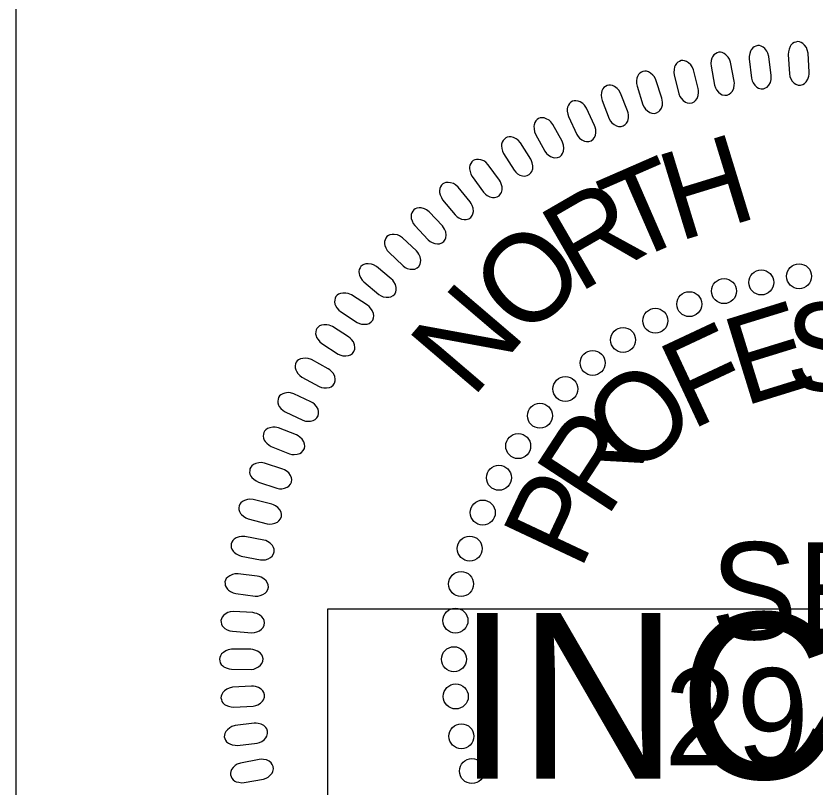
# Model space of a CAD drawing. Extents: x 18938 to 19565, y 6931 to 7973.
# Drawn here: x 19353.14 to 19359.81, y 7649.66 to 7656.09 of the extents above; entities that cross this region are included whole.
import ezdxf

# ---------------------------------------------------------------- set-up
doc = ezdxf.new("R2010")
doc.units = 0
for name, color, linetype in [('Old_Level_10', 7, 'Continuous'), ('Prop Pavement Schedule Description CELL', 7, 'Continuous'), ('Scratch_Level_5', 7, 'Continuous'), ('Typical Pavement Slope Information CELL', 7, 'Continuous')]:
    doc.layers.add(name, color=color, linetype=linetype)

# ---------------------------------------------------------------- blocks, each defined once
blk = doc.blocks.new('Brandon J. McInnis')
at = {"layer": 'Old_Level_10'}
for points in [[(-55.384, 88.444), (-55.538, 89.661), (-55.602, 89.875), (-55.672, 90.006), (-55.804, 90.161), (-55.914, 90.257), (-56.035, 90.322), (-56.145, 90.349), (-56.258, 90.355), (-56.367, 90.321), (-56.482, 90.276), (-56.578, 90.204), (-56.67, 90.092), (-56.719, 90.005), (-56.767, 89.848), (-56.804, 89.663), (-56.806, 89.502), (-56.656, 88.254), (-56.613, 88.088), (-56.551, 87.955), (-56.442, 87.808), (-56.313, 87.684), (-56.207, 87.617), (-56.044, 87.577), (-55.893, 87.576), (-55.75, 87.634), (-55.652, 87.697), (-55.538, 87.812), (-55.441, 87.995), (-55.397, 88.181), (-55.384, 88.313)], [(-52.946, 88.647), (-53.023, 89.871), (-53.074, 90.088), (-53.135, 90.223), (-53.257, 90.386), (-53.361, 90.49), (-53.478, 90.562), (-53.585, 90.596), (-53.698, 90.608), (-53.809, 90.581), (-53.926, 90.544), (-54.027, 90.478), (-54.125, 90.372), (-54.18, 90.288), (-54.238, 90.135), (-54.286, 89.952), (-54.298, 89.792), (-54.227, 88.537), (-54.195, 88.369), (-54.141, 88.232), (-54.042, 88.079), (-53.921, 87.947), (-53.819, 87.873), (-53.658, 87.823), (-53.508, 87.812), (-53.361, 87.862), (-53.26, 87.918), (-53.139, 88.026), (-53.031, 88.202), (-52.975, 88.386), (-52.953, 88.517)], [(-57.766, 88.076), (-57.995, 89.281), (-58.073, 89.489), (-58.15, 89.617), (-58.292, 89.763), (-58.408, 89.852), (-58.533, 89.91), (-58.643, 89.929), (-58.758, 89.928), (-58.864, 89.887), (-58.975, 89.835), (-59.067, 89.757), (-59.152, 89.639), (-59.195, 89.55), (-59.233, 89.39), (-59.258, 89.203), (-59.251, 89.042), (-59.023, 87.806), (-58.969, 87.644), (-58.899, 87.515), (-58.781, 87.375), (-58.645, 87.259), (-58.534, 87.199), (-58.369, 87.169), (-58.219, 87.178), (-58.079, 87.245), (-57.985, 87.314), (-57.879, 87.435), (-57.794, 87.624), (-57.761, 87.813), (-57.756, 87.946)], [(-60.071, 87.604), (-60.375, 88.792), (-60.466, 88.995), (-60.552, 89.118), (-60.702, 89.254), (-60.824, 89.336), (-60.952, 89.386), (-61.064, 89.399), (-61.177, 89.39), (-61.281, 89.343), (-61.389, 89.284), (-61.476, 89.2), (-61.552, 89.077), (-61.591, 88.986), (-61.619, 88.823), (-61.632, 88.635), (-61.614, 88.475), (-61.309, 87.256), (-61.245, 87.097), (-61.167, 86.973), (-61.04, 86.841), (-60.897, 86.733), (-60.783, 86.681), (-60.616, 86.661), (-60.466, 86.679), (-60.331, 86.754), (-60.243, 86.829), (-60.144, 86.957), (-60.071, 87.151), (-60.05, 87.342), (-60.053, 87.474)], [(-62.405, 86.983), (-62.783, 88.15), (-62.886, 88.347), (-62.979, 88.464), (-63.138, 88.591), (-63.264, 88.665), (-63.396, 88.706), (-63.508, 88.712), (-63.62, 88.696), (-63.721, 88.643), (-63.825, 88.577), (-63.906, 88.489), (-63.975, 88.361), (-64.008, 88.266), (-64.026, 88.103), (-64.027, 87.914), (-63.999, 87.755), (-63.618, 86.558), (-63.544, 86.404), (-63.459, 86.285), (-63.324, 86.161), (-63.175, 86.063), (-63.058, 86.017), (-62.889, 86.008), (-62.741, 86.035), (-62.611, 86.119), (-62.527, 86.199), (-62.437, 86.333), (-62.376, 86.532), (-62.367, 86.723), (-62.379, 86.856)], [(-64.605, 86.167), (-65.057, 87.308), (-65.172, 87.498), (-65.272, 87.609), (-65.439, 87.725), (-65.569, 87.791), (-65.703, 87.824), (-65.815, 87.823), (-65.926, 87.8), (-66.023, 87.74), (-66.124, 87.668), (-66.199, 87.574), (-66.26, 87.443), (-66.286, 87.347), (-66.294, 87.183), (-66.283, 86.994), (-66.245, 86.838), (-65.79, 85.666), (-65.707, 85.517), (-65.614, 85.404), (-65.471, 85.288), (-65.316, 85.2), (-65.196, 85.161), (-65.028, 85.163), (-64.882, 85.2), (-64.758, 85.292), (-64.679, 85.377), (-64.597, 85.516), (-64.548, 85.718), (-64.552, 85.91), (-64.572, 86.041)], [(-66.723, 85.234), (-67.245, 86.344), (-67.372, 86.526), (-67.479, 86.631), (-67.652, 86.737), (-67.787, 86.794), (-67.922, 86.819), (-68.034, 86.811), (-68.144, 86.781), (-68.237, 86.715), (-68.332, 86.638), (-68.402, 86.539), (-68.454, 86.404), (-68.474, 86.306), (-68.472, 86.142), (-68.449, 85.954), (-68.402, 85.8), (-67.873, 84.661), (-67.781, 84.516), (-67.681, 84.409), (-67.532, 84.303), (-67.371, 84.224), (-67.25, 84.193), (-67.082, 84.206), (-66.938, 84.251), (-66.82, 84.351), (-66.746, 84.441), (-66.674, 84.585), (-66.637, 84.789), (-66.653, 84.98), (-66.681, 85.111)], [(-68.806, 84.22), (-69.397, 85.295), (-69.535, 85.47), (-69.648, 85.567), (-69.828, 85.662), (-69.966, 85.711), (-70.102, 85.727), (-70.213, 85.711), (-70.321, 85.675), (-70.41, 85.604), (-70.501, 85.52), (-70.563, 85.417), (-70.607, 85.279), (-70.621, 85.18), (-70.608, 85.017), (-70.574, 84.83), (-70.517, 84.68), (-69.918, 83.575), (-69.817, 83.437), (-69.71, 83.337), (-69.556, 83.24), (-69.389, 83.171), (-69.266, 83.148), (-69.099, 83.171), (-68.959, 83.226), (-68.847, 83.333), (-68.779, 83.427), (-68.716, 83.576), (-68.693, 83.782), (-68.72, 83.972), (-68.757, 84.099)], [(-70.823, 83.078), (-71.48, 84.114), (-71.63, 84.28), (-71.748, 84.369), (-71.933, 84.453), (-72.074, 84.493), (-72.211, 84.5), (-72.322, 84.478), (-72.427, 84.435), (-72.511, 84.358), (-72.596, 84.269), (-72.652, 84.162), (-72.687, 84.022), (-72.695, 83.923), (-72.672, 83.76), (-72.626, 83.577), (-72.56, 83.429), (-71.893, 82.364), (-71.783, 82.233), (-71.67, 82.139), (-71.509, 82.053), (-71.34, 81.995), (-71.215, 81.979), (-71.05, 82.013), (-70.914, 82.076), (-70.809, 82.19), (-70.747, 82.288), (-70.693, 82.44), (-70.683, 82.648), (-70.723, 82.836), (-70.766, 82.96)], [(-72.824, 81.723), (-73.545, 82.716), (-73.704, 82.872), (-73.828, 82.954), (-74.019, 83.026), (-74.162, 83.057), (-74.299, 83.056), (-74.408, 83.027), (-74.51, 82.977), (-74.589, 82.895), (-74.668, 82.801), (-74.717, 82.691), (-74.744, 82.548), (-74.745, 82.449), (-74.712, 82.288), (-74.655, 82.107), (-74.579, 81.965), (-73.847, 80.944), (-73.729, 80.82), (-73.611, 80.733), (-73.445, 80.657), (-73.272, 80.61), (-73.146, 80.602), (-72.984, 80.646), (-72.851, 80.718), (-72.754, 80.838), (-72.699, 80.939), (-72.654, 81.095), (-72.657, 81.303), (-72.708, 81.488), (-72.76, 81.61)], [(-74.704, 80.335), (-75.486, 81.28), (-75.655, 81.425), (-75.784, 81.5), (-75.978, 81.559), (-76.123, 81.582), (-76.26, 81.572), (-76.366, 81.535), (-76.465, 81.479), (-76.539, 81.392), (-76.612, 81.293), (-76.655, 81.181), (-76.672, 81.037), (-76.667, 80.937), (-76.624, 80.779), (-76.556, 80.603), (-76.471, 80.465), (-75.677, 79.492), (-75.551, 79.376), (-75.427, 79.297), (-75.257, 79.231), (-75.081, 79.195), (-74.955, 79.195), (-74.796, 79.249), (-74.668, 79.329), (-74.579, 79.455), (-74.53, 79.56), (-74.495, 79.718), (-74.512, 79.925), (-74.574, 80.106), (-74.634, 80.225)], [(-76.492, 78.795), (-77.331, 79.69), (-77.509, 79.825), (-77.643, 79.891), (-77.841, 79.938), (-77.986, 79.951), (-78.123, 79.933), (-78.226, 79.89), (-78.322, 79.828), (-78.39, 79.736), (-78.457, 79.632), (-78.492, 79.518), (-78.5, 79.373), (-78.489, 79.274), (-78.436, 79.119), (-78.356, 78.947), (-78.264, 78.816), (-77.409, 77.894), (-77.277, 77.786), (-77.149, 77.715), (-76.974, 77.66), (-76.796, 77.634), (-76.671, 77.642), (-76.516, 77.707), (-76.393, 77.795), (-76.312, 77.926), (-76.269, 78.034), (-76.244, 78.193), (-76.273, 78.399), (-76.348, 78.576), (-76.414, 78.691)], [(-78.154, 77.186), (-79.048, 78.026), (-79.234, 78.149), (-79.371, 78.207), (-79.572, 78.241), (-79.718, 78.246), (-79.853, 78.218), (-79.954, 78.169), (-80.045, 78.101), (-80.107, 78.006), (-80.167, 77.898), (-80.196, 77.782), (-80.195, 77.637), (-80.177, 77.538), (-80.115, 77.387), (-80.025, 77.22), (-79.924, 77.094), (-79.013, 76.229), (-78.874, 76.129), (-78.742, 76.066), (-78.564, 76.022), (-78.386, 76.009), (-78.261, 76.024), (-78.11, 76.098), (-77.993, 76.193), (-77.92, 76.33), (-77.884, 76.44), (-77.87, 76.601), (-77.911, 76.804), (-77.996, 76.976), (-78.07, 77.086)], [(-79.768, 75.399), (-80.712, 76.182), (-80.906, 76.293), (-81.046, 76.342), (-81.249, 76.363), (-81.395, 76.358), (-81.527, 76.323), (-81.625, 76.268), (-81.712, 76.194), (-81.768, 76.095), (-81.821, 75.983), (-81.843, 75.865), (-81.832, 75.721), (-81.809, 75.624), (-81.736, 75.477), (-81.636, 75.315), (-81.528, 75.197), (-80.565, 74.39), (-80.42, 74.299), (-80.284, 74.245), (-80.103, 74.212), (-79.925, 74.209), (-79.801, 74.234), (-79.655, 74.316), (-79.544, 74.418), (-79.479, 74.559), (-79.451, 74.671), (-79.447, 74.833), (-79.501, 75.033), (-79.596, 75.2), (-79.678, 75.305)], [(-81.292, 73.697), (-82.322, 74.363), (-82.527, 74.45), (-82.673, 74.483), (-82.876, 74.48), (-83.021, 74.458), (-83.148, 74.407), (-83.239, 74.341), (-83.317, 74.257), (-83.361, 74.153), (-83.4, 74.036), (-83.407, 73.916), (-83.38, 73.774), (-83.346, 73.68), (-83.256, 73.542), (-83.138, 73.394), (-83.016, 73.289), (-81.965, 72.601), (-81.81, 72.528), (-81.669, 72.49), (-81.486, 72.478), (-81.308, 72.497), (-81.188, 72.536), (-81.053, 72.635), (-80.955, 72.749), (-80.907, 72.897), (-80.892, 73.011), (-80.907, 73.172), (-80.984, 73.365), (-81.099, 73.519), (-81.192, 73.614)], [(-82.507, 71.674), (-83.542, 72.332), (-83.747, 72.418), (-83.893, 72.449), (-84.097, 72.446), (-84.241, 72.422), (-84.369, 72.37), (-84.458, 72.303), (-84.536, 72.219), (-84.579, 72.113), (-84.617, 71.997), (-84.623, 71.876), (-84.595, 71.735), (-84.56, 71.641), (-84.469, 71.504), (-84.35, 71.357), (-84.228, 71.253), (-83.17, 70.573), (-83.015, 70.501), (-82.873, 70.464), (-82.691, 70.454), (-82.513, 70.474), (-82.393, 70.513), (-82.259, 70.614), (-82.162, 70.73), (-82.115, 70.877), (-82.101, 70.992), (-82.117, 71.153), (-82.196, 71.344), (-82.312, 71.497), (-82.405, 71.593)], [(-83.81, 69.625), (-84.885, 70.217), (-85.095, 70.29), (-85.243, 70.311), (-85.445, 70.295), (-85.589, 70.262), (-85.712, 70.203), (-85.797, 70.13), (-85.869, 70.042), (-85.905, 69.934), (-85.937, 69.815), (-85.935, 69.694), (-85.898, 69.554), (-85.857, 69.464), (-85.759, 69.332), (-85.63, 69.193), (-85.501, 69.097), (-84.404, 68.485), (-84.245, 68.422), (-84.101, 68.395), (-83.918, 68.396), (-83.741, 68.427), (-83.624, 68.474), (-83.496, 68.582), (-83.407, 68.704), (-83.37, 68.854), (-83.363, 68.969), (-83.389, 69.129), (-83.48, 69.315), (-83.605, 69.461), (-83.704, 69.55)], [(-84.919, 67.501), (-86.029, 68.024), (-86.243, 68.084), (-86.392, 68.096), (-86.593, 68.067), (-86.734, 68.026), (-86.853, 67.958), (-86.934, 67.88), (-87, 67.787), (-87.03, 67.678), (-87.053, 67.556), (-87.044, 67.437), (-86.999, 67.3), (-86.952, 67.212), (-86.845, 67.087), (-86.708, 66.956), (-86.574, 66.867), (-85.439, 66.325), (-85.277, 66.274), (-85.131, 66.255), (-84.949, 66.268), (-84.775, 66.31), (-84.661, 66.364), (-84.54, 66.48), (-84.458, 66.607), (-84.431, 66.759), (-84.431, 66.876), (-84.467, 67.033), (-84.57, 67.213), (-84.703, 67.35), (-84.808, 67.433)], [(-85.858, 65.383), (-86.998, 65.834), (-87.216, 65.88), (-87.365, 65.884), (-87.565, 65.842), (-87.702, 65.792), (-87.817, 65.717), (-87.893, 65.634), (-87.953, 65.537), (-87.976, 65.426), (-87.992, 65.303), (-87.975, 65.184), (-87.921, 65.05), (-87.869, 64.965), (-87.754, 64.847), (-87.609, 64.726), (-87.47, 64.646), (-86.304, 64.176), (-86.139, 64.135), (-85.992, 64.125), (-85.811, 64.149), (-85.64, 64.202), (-85.529, 64.263), (-85.415, 64.387), (-85.343, 64.518), (-85.324, 64.672), (-85.332, 64.788), (-85.378, 64.943), (-85.492, 65.116), (-85.634, 65.245), (-85.744, 65.321)], [(-86.734, 63.193), (-87.901, 63.572), (-88.121, 63.605), (-88.27, 63.599), (-88.466, 63.545), (-88.601, 63.486), (-88.711, 63.404), (-88.781, 63.317), (-88.834, 63.216), (-88.85, 63.103), (-88.859, 62.98), (-88.834, 62.863), (-88.772, 62.732), (-88.714, 62.65), (-88.593, 62.54), (-88.441, 62.428), (-88.296, 62.357), (-87.103, 61.961), (-86.935, 61.93), (-86.788, 61.93), (-86.609, 61.966), (-86.442, 62.029), (-86.335, 62.097), (-86.23, 62.227), (-86.165, 62.363), (-86.157, 62.518), (-86.172, 62.633), (-86.227, 62.785), (-86.351, 62.951), (-86.502, 63.07), (-86.616, 63.139)], [(-87.438, 60.938), (-88.627, 61.243), (-88.848, 61.261), (-88.997, 61.246), (-89.189, 61.179), (-89.319, 61.113), (-89.425, 61.024), (-89.489, 60.932), (-89.537, 60.829), (-89.545, 60.716), (-89.546, 60.592), (-89.514, 60.475), (-89.444, 60.35), (-89.381, 60.272), (-89.253, 60.169), (-89.094, 60.067), (-88.945, 60.005), (-87.73, 59.685), (-87.56, 59.665), (-87.414, 59.673), (-87.237, 59.721), (-87.074, 59.794), (-86.972, 59.868), (-86.875, 60.006), (-86.819, 60.146), (-86.82, 60.3), (-86.842, 60.414), (-86.907, 60.562), (-87.041, 60.72), (-87.199, 60.83), (-87.317, 60.891)], [(-87.95, 58.642), (-89.154, 58.872), (-89.377, 58.877), (-89.524, 58.852), (-89.712, 58.773), (-89.838, 58.699), (-89.937, 58.603), (-89.996, 58.508), (-90.037, 58.402), (-90.038, 58.288), (-90.031, 58.165), (-89.992, 58.051), (-89.914, 57.929), (-89.847, 57.856), (-89.712, 57.761), (-89.547, 57.669), (-89.395, 57.617), (-88.161, 57.373), (-87.991, 57.364), (-87.845, 57.382), (-87.672, 57.44), (-87.514, 57.524), (-87.417, 57.604), (-87.329, 57.747), (-87.281, 57.891), (-87.292, 58.045), (-87.322, 58.157), (-87.396, 58.301), (-87.539, 58.45), (-87.704, 58.55), (-87.826, 58.603)], [(-88.37, 56.328), (-89.587, 56.482), (-89.809, 56.472), (-89.955, 56.438), (-90.137, 56.348), (-90.258, 56.266), (-90.351, 56.164), (-90.404, 56.066), (-90.438, 55.957), (-90.432, 55.843), (-90.417, 55.72), (-90.371, 55.609), (-90.285, 55.493), (-90.214, 55.424), (-90.074, 55.338), (-89.903, 55.256), (-89.748, 55.214), (-88.502, 55.048), (-88.331, 55.05), (-88.187, 55.077), (-88.018, 55.145), (-87.865, 55.239), (-87.774, 55.326), (-87.694, 55.474), (-87.655, 55.62), (-87.677, 55.773), (-87.713, 55.883), (-87.796, 56.022), (-87.949, 56.161), (-88.119, 56.251), (-88.243, 56.297)], [(-88.656, 53.984), (-89.881, 54.061), (-90.102, 54.038), (-90.245, 53.994), (-90.421, 53.893), (-90.537, 53.803), (-90.624, 53.696), (-90.67, 53.594), (-90.697, 53.484), (-90.684, 53.371), (-90.661, 53.249), (-90.609, 53.141), (-90.516, 53.031), (-90.44, 52.966), (-90.295, 52.889), (-90.12, 52.818), (-89.962, 52.786), (-88.708, 52.699), (-88.537, 52.71), (-88.395, 52.746), (-88.23, 52.826), (-88.084, 52.929), (-87.998, 53.021), (-87.929, 53.174), (-87.899, 53.322), (-87.93, 53.473), (-87.973, 53.581), (-88.064, 53.714), (-88.226, 53.844), (-88.401, 53.923), (-88.528, 53.96)], [(-88.787, 51.633), (-90.013, 51.633), (-90.233, 51.595), (-90.373, 51.544), (-90.542, 51.432), (-90.652, 51.334), (-90.731, 51.222), (-90.771, 51.118), (-90.792, 51.005), (-90.771, 50.894), (-90.742, 50.774), (-90.682, 50.669), (-90.582, 50.565), (-90.503, 50.505), (-90.353, 50.437), (-90.173, 50.378), (-90.014, 50.355), (-88.757, 50.347), (-88.588, 50.369), (-88.448, 50.415), (-88.289, 50.504), (-88.149, 50.616), (-88.069, 50.713), (-88.009, 50.87), (-87.989, 51.02), (-88.029, 51.169), (-88.079, 51.274), (-88.178, 51.401), (-88.348, 51.521), (-88.527, 51.588), (-88.657, 51.618)], [(-88.734, 49.275), (-89.959, 49.199), (-90.175, 49.148), (-90.311, 49.087), (-90.474, 48.964), (-90.578, 48.86), (-90.65, 48.743), (-90.683, 48.637), (-90.696, 48.523), (-90.669, 48.413), (-90.631, 48.295), (-90.566, 48.195), (-90.459, 48.096), (-90.376, 48.042), (-90.222, 47.984), (-90.039, 47.936), (-89.879, 47.923), (-88.624, 47.994), (-88.456, 48.027), (-88.32, 48.081), (-88.166, 48.181), (-88.034, 48.301), (-87.96, 48.402), (-87.91, 48.563), (-87.9, 48.713), (-87.949, 48.86), (-88.005, 48.962), (-88.113, 49.082), (-88.289, 49.191), (-88.473, 49.247), (-88.604, 49.269)], [(-88.569, 46.894), (-89.787, 46.741), (-89.999, 46.676), (-90.132, 46.607), (-90.286, 46.475), (-90.383, 46.364), (-90.448, 46.243), (-90.474, 46.134), (-90.48, 46.02), (-90.446, 45.912), (-90.402, 45.797), (-90.33, 45.7), (-90.217, 45.609), (-90.13, 45.56), (-89.974, 45.512), (-89.788, 45.475), (-89.627, 45.473), (-88.379, 45.622), (-88.214, 45.665), (-88.081, 45.728), (-87.934, 45.836), (-87.809, 45.965), (-87.742, 46.071), (-87.702, 46.235), (-87.702, 46.386), (-87.76, 46.529), (-87.822, 46.627), (-87.937, 46.741), (-88.12, 46.838), (-88.307, 46.882), (-88.439, 46.895)], [(-88.236, 44.569), (-89.441, 44.339), (-89.65, 44.261), (-89.777, 44.185), (-89.923, 44.042), (-90.013, 43.926), (-90.07, 43.801), (-90.089, 43.691), (-90.088, 43.577), (-90.047, 43.471), (-89.995, 43.359), (-89.918, 43.267), (-89.8, 43.183), (-89.71, 43.139), (-89.55, 43.101), (-89.363, 43.076), (-89.202, 43.083), (-87.966, 43.311), (-87.804, 43.365), (-87.675, 43.435), (-87.536, 43.553), (-87.419, 43.69), (-87.359, 43.8), (-87.33, 43.965), (-87.338, 44.116), (-87.405, 44.255), (-87.473, 44.349), (-87.595, 44.455), (-87.784, 44.541), (-87.974, 44.573), (-88.106, 44.578)]]:
    blk.add_lwpolyline(points, close=True, dxfattribs=at)
for centre in [(-53.603, 75.56), (-56.031, 75.163), (-58.42, 74.606), (-60.65, 73.77), (-62.825, 72.709), (-64.895, 71.475), (-66.847, 70.001), (-68.599, 68.329), (-70.232, 66.616), (-71.626, 64.665), (-72.861, 62.633), (-73.897, 60.403), (-74.734, 58.093), (-75.292, 55.822), (-75.651, 53.472), (-75.748, 50.997), (-75.629, 48.607), (-75.271, 46.057), (-74.595, 43.826)]:
    blk.add_circle(centre, 0.801, dxfattribs=at)
for s, height, rotation, p in [('H', 5.669, 17.0557, (-61.361, 77.767)), ('T', 5.669, 23.5451, (-64.54, 76.357)), ('R', 5.669, 30.0345, (-67.761, 74.438)), ('O', 5.669, 43.0132, (-71.236, 71.41)), ('N', 5.669, 49.5025, (-74.583, 67.655)), ('E', 5.669, 17.1686, (-57.165, 67.198)), ('S', 5.669, 1.289, (-54.398, 68.157)), ('F', 5.669, 25.1084, (-60.555, 65.659)), ('O', 5.669, 40.988, (-64.252, 62.521)), ('R', 5.669, 56.8676, (-65.966, 59.974)), ('P', 5.669, 64.8074, (-67.652, 56.612)), ('SEAL', 6.2363, 359.9814, (-59.282, 52.264)), ('29470', 6.2363, 359.9814, (-62.253, 44.185))]:
    blk.add_text(s, height=height, rotation=rotation, dxfattribs=at).set_placement(p)

msp = doc.modelspace()

# ---------------------------------------------------------------- linework, layer by layer
at = {"layer": 'Scratch_Level_5'}
msp.add_lwpolyline([(19355.7372, 7648.3313), (19355.7372, 7651.1513), (19373.3772, 7651.1513), (19373.3772, 7648.3313)], close=True, dxfattribs=at)
at = {"layer": 'Typical Pavement Slope Information CELL'}
msp.add_lwpolyline([(19353.1353, 7659.1534), (19366.642, 7659.1534), (19366.642, 7644.1089), (19353.1353, 7644.1089)], close=True, dxfattribs=at)

# ---------------------------------------------------------------- block references
at = {"layer": 'Prop Pavement Schedule Description CELL', "xscale": 0.13, "yscale": 0.13}
msp.add_blockref('Brandon J. McInnis', (19366.6353, 7644.1022), dxfattribs=at)

# ---------------------------------------------------------------- texts
at = {"layer": 'Scratch_Level_5'}
msp.add_text('INCOMPLETE PLANS', height=1.3824, dxfattribs=at).set_placement((19356.8112, 7649.7353))

doc.saveas('drawing.dxf')
